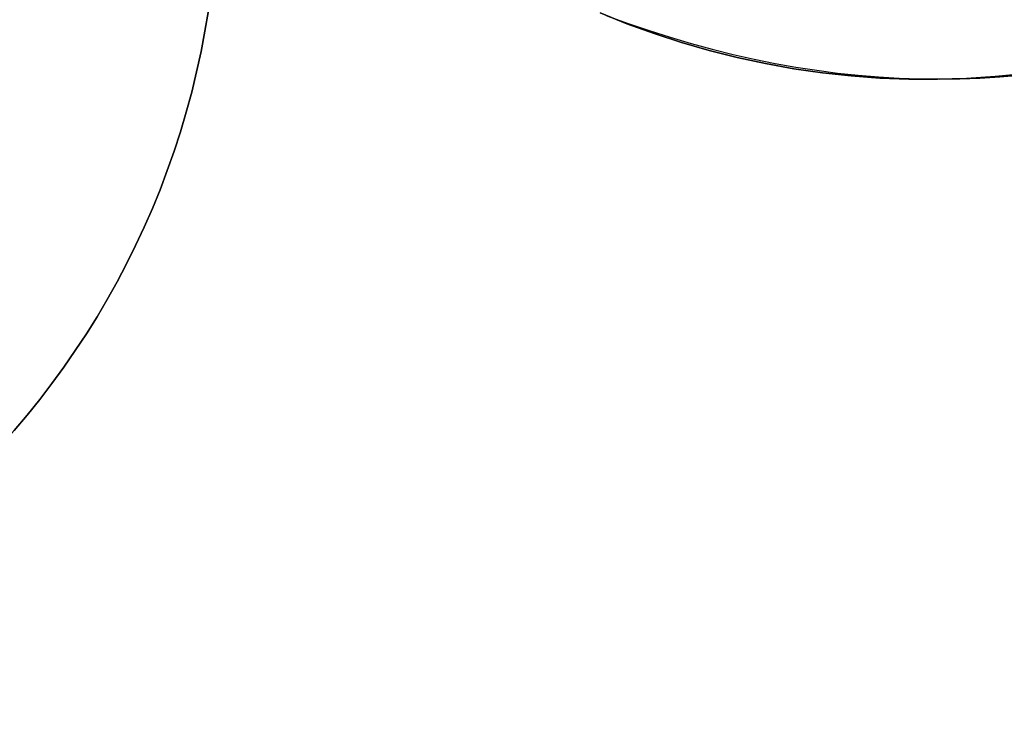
# Model space of a CAD drawing. Extents: x -3378 to 3007, y -425 to 173.
# Tile 288 of 396: x 1525 to 1543, y -294 to -282. Entities that reach past the tile are written whole.
import ezdxf

# ---------------------------------------------------------------- set-up
doc = ezdxf.new("R2010")
doc.units = 0
doc.layers.add('PREDEFINITO', color=7, linetype='CONTINUOUS')

msp = doc.modelspace()

# ---------------------------------------------------------------- linework, layer by layer
at = {"layer": 'PREDEFINITO'}
for p, q in [((1535.301, -281.402, 2115), (1535.781, -281.596, 2115)), ((1535.781, -281.596, 2590), (1535.301, -281.402, 2590)), ((1535.301, -281.402, 2352.5), (1535.781, -281.596, 2352.5)), ((1535.781, -281.596, 2115), (1536.268, -281.773, 2115)), ((1536.268, -281.773, 2590), (1535.781, -281.596, 2590)), ((1535.781, -281.596, 2352.5), (1536.268, -281.773, 2352.5)), ((1536.268, -281.773, 2115), (1536.76, -281.933, 2115)), ((1536.76, -281.933, 2590), (1536.268, -281.773, 2590)), ((1536.268, -281.773, 2352.5), (1536.76, -281.933, 2352.5)), ((1536.76, -281.933, 2115), (1537.257, -282.077, 2115)), ((1537.257, -282.077, 2590), (1536.76, -281.933, 2590)), ((1536.76, -281.933, 2352.5), (1537.257, -282.077, 2352.5)), ((1537.257, -282.077, 2115), (1537.76, -282.203, 2115)), ((1537.76, -282.203, 2590), (1537.257, -282.077, 2590)), ((1537.257, -282.077, 2352.5), (1537.76, -282.203, 2352.5)), ((1537.76, -282.203, 2115), (1538.266, -282.312, 2115)), ((1538.266, -282.312, 2590), (1537.76, -282.203, 2590)), ((1537.76, -282.203, 2352.5), (1538.266, -282.312, 2352.5)), ((1538.266, -282.312, 2115), (1538.776, -282.403, 2115)), ((1538.776, -282.403, 2590), (1538.266, -282.312, 2590)), ((1538.266, -282.312, 2352.5), (1538.776, -282.403, 2352.5)), ((1538.776, -282.403, 2115), (1539.288, -282.476, 2115)), ((1539.288, -282.476, 2590), (1538.776, -282.403, 2590)), ((1538.776, -282.403, 2352.5), (1539.288, -282.476, 2352.5)), ((1539.288, -282.476, 2115), (1539.803, -282.532, 2115)), ((1539.803, -282.532, 2590), (1539.288, -282.476, 2590)), ((1539.288, -282.476, 2352.5), (1539.803, -282.532, 2352.5)), ((1539.803, -282.532, 2115), (1540.32, -282.57, 2115)), ((1540.32, -282.57, 2590), (1539.803, -282.532, 2590)), ((1539.803, -282.532, 2352.5), (1540.32, -282.57, 2352.5)), ((1540.32, -282.57, 2115), (1540.837, -282.59, 2115)), ((1540.837, -282.59, 2590), (1540.32, -282.57, 2590)), ((1540.32, -282.57, 2352.5), (1540.837, -282.59, 2352.5)), ((1540.837, -282.59, 2115), (1541.355, -282.592, 2115)), ((1541.355, -282.592, 2590), (1540.837, -282.59, 2590)), ((1540.837, -282.59, 2352.5), (1541.355, -282.592, 2352.5)), ((1541.355, -282.592, 2115), (1541.872, -282.577, 2115)), ((1541.872, -282.577, 2590), (1541.355, -282.592, 2590)), ((1541.355, -282.592, 2352.5), (1541.872, -282.577, 2352.5)), ((1541.872, -282.577, 2115), (1542.389, -282.543, 2115)), ((1542.389, -282.543, 2590), (1541.872, -282.577, 2590)), ((1541.872, -282.577, 2352.5), (1542.389, -282.543, 2352.5)), ((1542.389, -282.543, 2115), (1542.904, -282.492, 2115)), ((1542.904, -282.492, 2590), (1542.389, -282.543, 2590)), ((1542.389, -282.543, 2352.5), (1542.904, -282.492, 2352.5))]:
    msp.add_line(p, q, dxfattribs=at)
for centre in [(1513.444, -279.074, 3155), (1513.444, -279.074, 3175), (1513.444, -279.074, 3165), (1513.444, -279.074, 1255), (1513.444, -279.074, 1235), (1513.444, -279.074, 1245)]:
    msp.add_circle(centre, 15, dxfattribs=at)
at = {"layer": 'PREDEFINITO', "extrusion": (0, 0, -1)}
for centre in [(-1513.444, -279.074, -3155), (-1513.444, -279.074, -1255), (-1513.444, -279.074, -2205)]:
    msp.add_circle(centre, 15, dxfattribs=at)
at = {"layer": 'PREDEFINITO', "extrusion": (0.655317, 0.28308, 0.700303)}
msp.add_arc((-845.22, 1260.973, 3069.859), 26.59, 145.9716, 180.366, dxfattribs=at)

doc.saveas('drawing.dxf')
